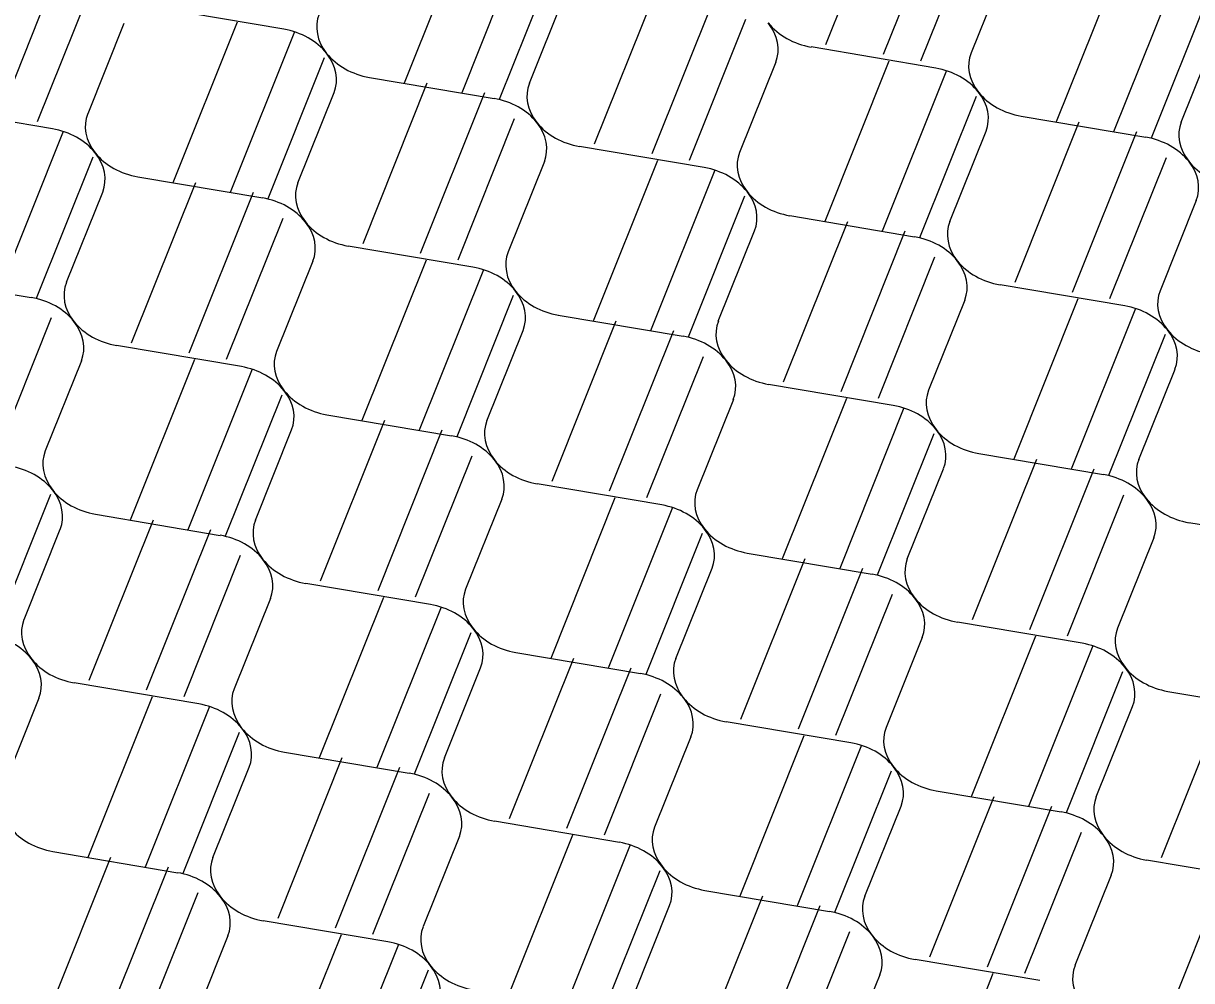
# Model space of a CAD drawing. Extents: x 638850 to 644908, y 297188 to 298900.
# Drawn here: x 639061.61 to 639093.62, y 298287.42 to 298313.65 of the extents above; entities that cross this region are included whole.
import ezdxf

# ---------------------------------------------------------------- set-up
doc = ezdxf.new("R2010")
doc.units = 0
doc.layers.add('2', color=7, linetype='Continuous')

msp = doc.modelspace()

# ---------------------------------------------------------------- linework, layer by layer
at = {"layer": '2'}
for p, q in [((639085.353, 298317.46), (639083.592, 298313.062)), ((639086.929, 298317.196), (639085.168, 298312.795)), ((639073.804, 298316.408), (639072.044, 298312.01)), ((639087.742, 298316.486), (639086.194, 298312.617)), ((639075.38, 298316.144), (639073.619, 298311.744)), ((639062.721, 298315.533), (639060.96, 298311.132)), ((639076.194, 298315.434), (639074.645, 298311.565)), ((639088.57, 298315.315), (639087.576, 298312.838)), ((639091.669, 298315.346), (639089.909, 298310.948)), ((639093.245, 298315.082), (639091.484, 298310.681)), ((639063.535, 298314.823), (639061.986, 298310.953)), ((639079.01, 298314.734), (639077.25, 298310.336)), ((639075.472, 298312.007), (639076.465, 298314.481)), ((639080.586, 298314.471), (639078.825, 298310.07)), ((639094.059, 298314.371), (639092.51, 298310.502)), ((639068.746, 298313.487), (639065.327, 298314.065)), ((639064.361, 298313.65), (639063.368, 298311.175)), ((639067.461, 298313.68), (639065.7, 298309.282)), ((639081.4, 298313.76), (639079.851, 298309.891)), ((639069.037, 298313.417), (639067.276, 298309.016)), ((639093.337, 298310.945), (639094.33, 298313.419)), ((639086.611, 298312.425), (639083.192, 298313.003)), ((639069.85, 298312.706), (639068.302, 298308.837)), ((639082.226, 298312.588), (639081.233, 298310.113)), ((639085.326, 298312.618), (639083.566, 298308.22)), ((639071.088, 298312.169), (639074.506, 298311.591)), ((639086.902, 298312.354), (639085.141, 298307.954)), ((639072.667, 298312.007), (639070.907, 298307.609)), ((639069.129, 298309.279), (639070.122, 298311.756)), ((639074.243, 298311.743), (639072.482, 298307.343)), ((639087.715, 298311.644), (639086.167, 298307.775)), ((639062.402, 298310.76), (639058.984, 298311.338)), ((639075.056, 298311.033), (639073.508, 298307.164)), ((639090.533, 298310.942), (639088.773, 298306.544)), ((639088.953, 298311.107), (639092.371, 298310.529)), ((639062.694, 298310.691), (639060.933, 298306.291)), ((639086.994, 298308.217), (639087.987, 298310.692)), ((639092.109, 298310.678), (639090.348, 298306.277)), ((639080.267, 298309.697), (639076.849, 298310.276)), ((639063.508, 298309.981), (639061.959, 298306.112)), ((639092.923, 298309.968), (639091.374, 298306.098)), ((639075.883, 298309.86), (639074.89, 298307.386)), ((639078.982, 298309.891), (639077.222, 298305.493)), ((639080.559, 298309.627), (639078.797, 298305.226)), ((639064.745, 298309.444), (639068.164, 298308.866)), ((639062.786, 298306.554), (639063.779, 298309.028)), ((639066.323, 298309.28), (639064.563, 298304.882)), ((639067.9, 298309.016), (639066.138, 298304.615)), ((639081.372, 298308.917), (639079.824, 298305.047)), ((639093.747, 298308.796), (639092.756, 298306.32)), ((639082.609, 298308.38), (639086.028, 298307.802)), ((639068.713, 298308.305), (639067.164, 298304.436)), ((639084.19, 298308.214), (639082.429, 298303.816)), ((639080.651, 298305.49), (639081.643, 298307.964)), ((639085.766, 298307.951), (639084.005, 298303.55)), ((639073.924, 298306.97), (639070.506, 298307.548)), ((639069.54, 298307.133), (639068.547, 298304.658)), ((639072.641, 298307.162), (639070.881, 298302.764)), ((639086.579, 298307.24), (639085.031, 298303.371)), ((639074.217, 298306.899), (639072.456, 298302.498)), ((639058.402, 298306.717), (639061.82, 298306.138)), ((639091.79, 298305.905), (639088.372, 298306.483)), ((639075.031, 298306.188), (639073.482, 298302.319)), ((639090.506, 298306.1), (639088.746, 298301.702)), ((639087.406, 298306.067), (639086.413, 298303.593)), ((639092.083, 298305.836), (639090.321, 298301.436)), ((639062.368, 298305.58), (639060.819, 298301.711)), ((639077.844, 298305.489), (639076.084, 298301.091)), ((639076.266, 298305.652), (639079.684, 298305.074)), ((639074.309, 298302.761), (639075.3, 298305.237)), ((639079.421, 298305.226), (639077.659, 298300.825)), ((639092.896, 298305.126), (639091.347, 298301.257)), ((639067.581, 298304.243), (639064.162, 298304.821)), ((639080.234, 298304.515), (639078.686, 298300.646)), ((639063.196, 298304.405), (639062.203, 298301.931)), ((639066.298, 298304.435), (639064.537, 298300.037)), ((639067.874, 298304.171), (639066.113, 298299.77)), ((639092.174, 298301.699), (639093.167, 298304.173)), ((639085.447, 298303.177), (639082.029, 298303.755)), ((639068.687, 298303.461), (639067.139, 298299.592)), ((639081.063, 298303.342), (639080.07, 298300.865)), ((639084.163, 298303.373), (639082.403, 298298.975)), ((639069.923, 298302.925), (639073.341, 298302.347)), ((639085.739, 298303.109), (639083.978, 298298.708)), ((639071.502, 298302.764), (639069.742, 298298.366)), ((639067.966, 298300.034), (639068.957, 298302.509)), ((639073.078, 298302.5), (639071.317, 298298.1)), ((639086.553, 298302.398), (639085.004, 298298.529)), ((639073.892, 298301.79), (639072.343, 298297.921)), ((639089.368, 298301.697), (639087.608, 298297.299)), ((639087.79, 298301.862), (639091.208, 298301.283)), ((639085.831, 298298.971), (639086.824, 298301.446)), ((639090.944, 298301.433), (639089.183, 298297.033)), ((639079.104, 298300.452), (639075.686, 298301.03)), ((639062.345, 298300.735), (639060.796, 298296.866)), ((639077.819, 298300.645), (639076.059, 298296.247)), ((639091.758, 298300.723), (639090.209, 298296.854)), ((639074.72, 298300.614), (639073.727, 298298.14)), ((639079.396, 298300.381), (639077.634, 298295.981)), ((639065.159, 298300.036), (639063.398, 298295.639)), ((639063.582, 298300.198), (639066.998, 298299.619)), ((639061.623, 298297.308), (639062.614, 298299.784)), ((639066.735, 298299.773), (639064.974, 298295.372)), ((639096.969, 298299.387), (639093.55, 298299.966)), ((639080.209, 298299.671), (639078.661, 298295.802)), ((639092.584, 298299.55), (639091.591, 298297.076)), ((639067.548, 298299.062), (639066, 298295.193)), ((639081.446, 298299.134), (639084.865, 298298.556)), ((639083.023, 298298.972), (639081.263, 298294.574)), ((639079.488, 298296.244), (639080.48, 298298.719)), ((639084.599, 298298.708), (639082.838, 298294.308)), ((639072.761, 298297.724), (639069.343, 298298.302)), ((639068.377, 298297.887), (639067.384, 298295.412)), ((639071.476, 298297.918), (639069.716, 298293.52)), ((639085.413, 298297.998), (639083.864, 298294.129)), ((639073.052, 298297.654), (639071.291, 298293.253)), ((639090.625, 298296.66), (639087.207, 298297.238)), ((639073.866, 298296.943), (639072.317, 298293.074)), ((639086.241, 298296.823), (639085.248, 298294.348)), ((639089.34, 298296.853), (639087.58, 298292.455)), ((639090.917, 298296.59), (639089.155, 298292.189)), ((639076.679, 298296.245), (639074.919, 298291.847)), ((639075.103, 298296.407), (639078.522, 298295.828)), ((639073.144, 298293.517), (639074.137, 298295.991)), ((639078.256, 298295.981), (639076.494, 298291.58)), ((639091.73, 298295.879), (639090.181, 298292.01)), ((639066.418, 298294.997), (639062.999, 298295.575)), ((639079.069, 298295.27), (639077.521, 298291.401)), ((639092.967, 298295.342), (639096.386, 298294.764)), ((639062.033, 298295.159), (639061.04, 298292.685)), ((639065.133, 298295.19), (639063.372, 298290.792)), ((639066.709, 298294.926), (639064.948, 298290.526)), ((639091.008, 298292.452), (639092.002, 298294.929)), ((639094.546, 298295.18), (639092.786, 298290.782)), ((639084.282, 298293.933), (639080.864, 298294.511)), ((639067.522, 298294.216), (639065.974, 298290.347)), ((639079.897, 298294.095), (639078.905, 298291.621)), ((639082.998, 298294.128), (639081.238, 298289.73)), ((639068.76, 298293.679), (639072.178, 298293.101)), ((639084.574, 298293.864), (639082.813, 298289.463)), ((639070.337, 298293.519), (639068.577, 298289.121)), ((639066.801, 298290.789), (639067.794, 298293.264)), ((639071.913, 298293.256), (639070.152, 298288.855)), ((639085.387, 298293.154), (639083.839, 298289.284)), ((639072.727, 298292.545), (639071.178, 298288.676)), ((639088.203, 298292.452), (639086.443, 298288.054)), ((639086.625, 298292.617), (639090.043, 298292.039)), ((639084.666, 298289.727), (639085.659, 298292.201)), ((639089.779, 298292.189), (639088.018, 298287.788)), ((639077.939, 298291.205), (639074.521, 298291.785)), ((639073.555, 298291.37), (639072.562, 298288.895)), ((639076.654, 298291.4), (639074.894, 298287.002)), ((639090.593, 298291.478), (639089.044, 298287.609)), ((639078.231, 298291.137), (639076.469, 298286.736)), ((639063.993, 298290.792), (639062.233, 298286.394)), ((639062.416, 298290.952), (639065.835, 298290.373)), ((639095.804, 298290.143), (639092.385, 298290.721)), ((639065.57, 298290.528), (639063.809, 298286.127)), ((639079.044, 298290.426), (639077.496, 298286.557)), ((639091.419, 298290.305), (639090.426, 298287.831)), ((639094.521, 298290.335), (639092.761, 298285.937)), ((639066.383, 298289.818), (639064.835, 298285.948)), ((639080.281, 298289.889), (639083.7, 298289.311)), ((639078.323, 298286.999), (639079.315, 298289.474)), ((639081.858, 298289.727), (639080.098, 298285.329)), ((639083.434, 298289.464), (639081.673, 298285.063)), ((639071.596, 298288.48), (639068.178, 298289.058)), ((639067.212, 298288.642), (639066.219, 298286.168)), ((639070.311, 298288.673), (639068.551, 298284.275)), ((639084.247, 298288.753), (639082.699, 298284.884)), ((639071.887, 298288.409), (639070.126, 298284.008)), ((639089.46, 298287.415), (639086.042, 298287.993)), ((639072.701, 298287.699), (639071.152, 298283.83)), ((639085.076, 298287.578), (639084.083, 298285.103)), ((639088.177, 298287.608), (639086.417, 298283.21))]:
    msp.add_line(p, q, dxfattribs=at)
for centre, start_param, end_param in [((639071.218, 298313.388), 6.186654, 7.077676), ((639068.616, 298312.27), 3.936083, 4.827105), ((639083.322, 298314.22), 0.794491, 1.685512), ((639080.72, 298313.101), 3.045062, 3.936083), ((639068.616, 298312.27), 3.045062, 3.936083), ((639071.218, 298313.388), 0.794491, 1.685512), ((639089.083, 298312.324), 6.186654, 7.077676), ((639086.481, 298311.206), 3.936083, 4.827105), ((639076.979, 298311.493), 6.186654, 7.077676), ((639074.377, 298310.374), 3.936083, 4.827105), ((639086.481, 298311.206), 3.045062, 3.936083), ((639089.083, 298312.324), 0.794491, 1.685512), ((639064.874, 298310.661), 6.186654, 7.077676), ((639074.377, 298310.374), 3.045062, 3.936083), ((639076.979, 298311.493), 0.794491, 1.685512), ((639094.844, 298310.429), 6.186654, 7.077676), ((639062.273, 298309.543), 3.936083, 4.827105), ((639092.242, 298309.31), 3.936083, 4.827105), ((639062.273, 298309.543), 3.045062, 3.936083), ((639064.874, 298310.661), 0.794491, 1.685512), ((639082.74, 298309.597), 6.186654, 7.077676), ((639080.138, 298308.479), 3.936083, 4.827105), ((639094.844, 298310.429), 0.794491, 1.685512), ((639092.242, 298309.31), 3.045062, 3.936083), ((639070.636, 298308.766), 6.186654, 7.077676), ((639080.138, 298308.479), 3.045062, 3.936083), ((639082.74, 298309.597), 0.794491, 1.685512), ((639068.034, 298307.647), 3.936083, 4.827105), ((639070.636, 298308.766), 0.794491, 1.685512), ((639068.034, 298307.647), 3.045062, 3.936083), ((639088.501, 298307.702), 6.186654, 7.077676), ((639085.899, 298306.583), 3.936083, 4.827105), ((639076.397, 298306.87), 6.186654, 7.077676), ((639088.501, 298307.702), 0.794491, 1.685512), ((639085.899, 298306.583), 3.045062, 3.936083), ((639073.795, 298305.752), 3.936083, 4.827105), ((639064.292, 298306.038), 6.186654, 7.077676), ((639061.691, 298304.92), 3.936083, 4.827105), ((639073.795, 298305.752), 3.045062, 3.936083), ((639076.397, 298306.87), 0.794491, 1.685512), ((639094.262, 298305.806), 6.186654, 7.077676), ((639091.66, 298304.688), 3.936083, 4.827105), ((639061.691, 298304.92), 3.045062, 3.936083), ((639064.292, 298306.038), 0.794491, 1.685512), ((639082.158, 298304.975), 6.186654, 7.077676), ((639091.66, 298304.688), 3.045062, 3.936083), ((639094.262, 298305.806), 0.794491, 1.685512), ((639079.556, 298303.856), 3.936083, 4.827105), ((639070.053, 298304.143), 6.186654, 7.077676), ((639067.452, 298303.024), 3.936083, 4.827105), ((639079.556, 298303.856), 3.045062, 3.936083), ((639082.158, 298304.975), 0.794491, 1.685512), ((639067.452, 298303.024), 3.045062, 3.936083), ((639070.053, 298304.143), 0.794491, 1.685512), ((639087.919, 298303.079), 6.186654, 7.077676), ((639085.317, 298301.961), 3.936083, 4.827105), ((639075.814, 298302.247), 6.186654, 7.077676), ((639073.213, 298301.129), 3.936083, 4.827105), ((639085.317, 298301.961), 3.045062, 3.936083), ((639087.919, 298303.079), 0.794491, 1.685512), ((639063.71, 298301.416), 6.186654, 7.077676), ((639075.814, 298302.247), 0.794491, 1.685512), ((639073.213, 298301.129), 3.045062, 3.936083), ((639093.68, 298301.184), 6.186654, 7.077676), ((639061.109, 298300.297), 3.936083, 4.827105), ((639091.078, 298300.065), 3.936083, 4.827105), ((639061.109, 298300.297), 3.045062, 3.936083), ((639063.71, 298301.416), 0.794491, 1.685512), ((639081.575, 298300.352), 6.186654, 7.077676), ((639078.974, 298299.233), 3.936083, 4.827105), ((639093.68, 298301.184), 0.794491, 1.685512), ((639091.078, 298300.065), 3.045062, 3.936083), ((639069.471, 298299.52), 6.186654, 7.077676), ((639078.974, 298299.233), 3.045062, 3.936083), ((639081.575, 298300.352), 0.794491, 1.685512), ((639066.87, 298298.402), 3.936083, 4.827105), ((639066.87, 298298.402), 3.045062, 3.936083), ((639069.471, 298299.52), 0.794491, 1.685512), ((639087.337, 298298.456), 6.186654, 7.077676), ((639084.735, 298297.338), 3.936083, 4.827105), ((639075.232, 298297.625), 6.186654, 7.077676), ((639084.735, 298297.338), 3.045062, 3.936083), ((639087.337, 298298.456), 0.794491, 1.685512), ((639072.631, 298296.506), 3.936083, 4.827105), ((639063.128, 298296.793), 6.186654, 7.077676), ((639060.526, 298295.674), 3.936083, 4.827105), ((639072.631, 298296.506), 3.045062, 3.936083), ((639075.232, 298297.625), 0.794491, 1.685512), ((639093.098, 298296.561), 6.186654, 7.077676), ((639090.496, 298295.442), 3.936083, 4.827105), ((639060.526, 298295.674), 3.045062, 3.936083), ((639063.128, 298296.793), 0.794491, 1.685512), ((639080.993, 298295.729), 6.186654, 7.077676), ((639090.496, 298295.442), 3.045062, 3.936083), ((639093.098, 298296.561), 0.794491, 1.685512), ((639078.392, 298294.611), 3.936083, 4.827105), ((639068.889, 298294.897), 6.186654, 7.077676), ((639066.288, 298293.779), 3.936083, 4.827105), ((639080.993, 298295.729), 0.794491, 1.685512), ((639078.392, 298294.611), 3.045062, 3.936083), ((639066.288, 298293.779), 3.045062, 3.936083), ((639068.889, 298294.897), 0.794491, 1.685512), ((639086.754, 298293.834), 6.186654, 7.077676), ((639084.153, 298292.715), 3.936083, 4.827105), ((639074.65, 298293.002), 6.186654, 7.077676), ((639072.049, 298291.883), 3.936083, 4.827105), ((639084.153, 298292.715), 3.045062, 3.936083), ((639086.754, 298293.834), 0.794491, 1.685512), ((639074.65, 298293.002), 0.794491, 1.685512), ((639072.049, 298291.883), 3.045062, 3.936083), ((639092.515, 298291.938), 6.186654, 7.077676), ((639089.914, 298290.82), 3.936083, 4.827105), ((639062.546, 298292.17), 0.794491, 1.685512), ((639080.411, 298291.107), 6.186654, 7.077676), ((639092.515, 298291.938), 0.794491, 1.685512), ((639089.914, 298290.82), 3.045062, 3.936083), ((639077.81, 298289.988), 3.936083, 4.827105), ((639068.307, 298290.275), 6.186654, 7.077676), ((639077.81, 298289.988), 3.045062, 3.936083), ((639080.411, 298291.107), 0.794491, 1.685512), ((639065.705, 298289.156), 3.936083, 4.827105), ((639065.705, 298289.156), 3.045062, 3.936083), ((639068.307, 298290.275), 0.794491, 1.685512), ((639086.172, 298289.211), 6.186654, 7.077676), ((639083.571, 298288.092), 3.936083, 4.827105), ((639074.068, 298288.379), 6.186654, 7.077676), ((639071.466, 298287.261), 3.936083, 4.827105), ((639083.571, 298288.092), 3.045062, 3.936083), ((639086.172, 298289.211), 0.794491, 1.685512), ((639071.466, 298287.261), 3.045062, 3.936083), ((639074.068, 298288.379), 0.794491, 1.685512), ((639091.933, 298287.316), 6.186654, 7.077676)]:
    msp.add_ellipse(centre, major_axis=(-1.543, 0.403), ratio=0.764477, start_param=start_param, end_param=end_param, dxfattribs=at)

doc.saveas('drawing.dxf')
